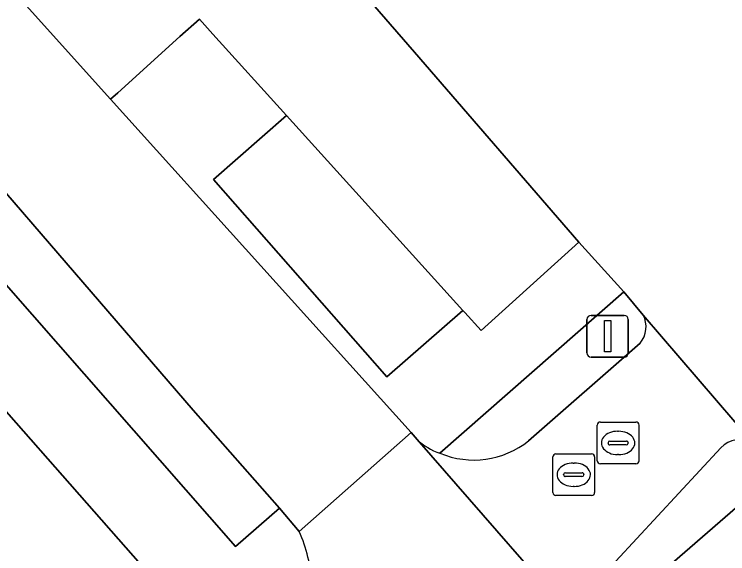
# Model space of a CAD drawing. Extents: x 155887 to 156869, y 383880 to 384678.
# Drawn here: x 156364.81 to 156381.91, y 384193.93 to 384206.87 of the extents above; entities that cross this region are included whole.
import ezdxf

# ---------------------------------------------------------------- set-up
doc = ezdxf.new("R2010")
doc.units = 0
for name, color, linetype in [('IMGEO_Berm_groen', 7, 'Continuous'), ('IMGEO_Fietspad_gesloten', 7, 'Continuous'), ('IMGEO_Fietspad_open', 7, 'Continuous'), ('IMGEO_Groenvoorziening', 7, 'Continuous'), ('IMGEO_Haag', 7, 'Continuous'), ('IMGEO_OVBaan_gesloten', 7, 'Continuous'), ('IMGEO_Rioolput', 7, 'Continuous'), ('IMGEO_Terreindeel_open', 7, 'Continuous'), ('IMGEO_Verkeerseiland_open', 7, 'Continuous'), ('IMGEO_Verkeersregelinstallatiepaal', 7, 'Continuous'), ('IMGEO_Voetpad_open', 7, 'Continuous')]:
    doc.layers.add(name, color=color, linetype=linetype)

msp = doc.modelspace()

# ---------------------------------------------------------------- linework, layer by layer
at = {"layer": 'IMGEO_Berm_groen'}
msp.add_lwpolyline([(156361.847, 384210.682), (156367.112, 384204.827), (156367.287, 384204.979), (156368.777, 384206.333), (156369.244, 384206.748), (156369.57, 384206.387), (156371.334, 384204.438), (156375.561, 384199.767), (156375.61, 384199.713), (156376.001, 384199.281), (156378.343, 384201.4), (156374.404, 384205.959), (156336.14, 384250)], dxfattribs=at)
at = {"layer": 'IMGEO_Fietspad_gesloten'}
for points in [[(156335.855, 384235.751), (156359.945, 384207.962), (156363.796, 384203.508), (156369.098, 384197.376), (156371.169, 384195.025), (156371.638, 384194.467), (156374.321, 384196.835), (156367.112, 384204.827), (156361.847, 384210.682), (156359.188, 384213.905), (156355.815, 384217.807), (156352.885, 384221.197), (156350.694, 384223.801), (156348.992, 384225.783), (156347.743, 384227.138), (156345.293, 384229.992), (156342.443, 384233.313), (156338.817, 384237.517), (156335.908, 384240.888), (156332.796, 384244.497), (156326.364, 384251.411), (156321.923, 384256.464), (156320.09, 384258.879), (156318.171, 384261.203)], [(156382.519, 384196.58), (156379.888, 384199.654)], [(156379.811, 384198.977), (156377.136, 384196.64)], [(156374.463, 384196.673), (156378.887, 384191.6), (156378.947, 384191.657)], [(156379.232, 384193.757), (156381.749, 384196.468)]]:
    msp.add_lwpolyline(points, dxfattribs=at)
for centre, radius, start, end in [((156379.324, 384199.375), 0.629, 320.7441, 26.2784), ((156375.422, 384197.651), 1.37, 225.5582, 252.5757), ((156375.827, 384198.263), 2.085, 246.9852, 308.882), ((156382.2, 384196.069), 0.603, 58.066, 138.4858)]:
    msp.add_arc(centre, radius, start, end, dxfattribs=at)
at = {"layer": 'IMGEO_Fietspad_open'}
for points in [[(156374.463, 384196.673), (156374.321, 384196.835), (156371.638, 384194.467)], [(156376.188, 384189.315), (156376.295, 384189.305), (156378.887, 384191.6), (156374.463, 384196.673)]]:
    msp.add_lwpolyline(points, dxfattribs=at)
msp.add_arc((156368.508, 384193.056), 3.433, 2.501, 24.2635, dxfattribs=at)
at = {"layer": 'IMGEO_Groenvoorziening'}
msp.add_lwpolyline([(156363.796, 384203.508), (156363.215, 384203.005), (156362.704, 384202.562), (156364.039, 384201.029), (156370.114, 384194.106), (156371.169, 384195.025), (156369.098, 384197.376)], close=True, dxfattribs=at)
msp.add_lwpolyline([(156362.607, 384186.101), (156369.178, 384192.157), (156361.631, 384200.724), (156331.521, 384174.522), (156327.46, 384171.061), (156327.723, 384168.516), (156319.647, 384161.786), (156318.439, 384163.205), (156315.287, 384160.478), (156316.645, 384158.911), (156327.376, 384146.523), (156331.408, 384150.854), (156337.184, 384157.409), (156341.904, 384162.995), (156347.557, 384170.029)], dxfattribs=at)
at = {"layer": 'IMGEO_Haag'}
msp.add_lwpolyline([(156371.169, 384195.025), (156369.098, 384197.376), (156363.796, 384203.508), (156363.215, 384203.005), (156362.704, 384202.562), (156364.039, 384201.029), (156370.114, 384194.106)], close=True, dxfattribs=at)
at = {"layer": 'IMGEO_OVBaan_gesloten'}
msp.add_lwpolyline([(156299.846, 384291.826), (156336.14, 384250), (156374.404, 384205.959), (156378.343, 384201.4), (156379.419, 384200.209), (156379.888, 384199.654), (156382.519, 384196.58), (156387.576, 384200.899), (156386.228, 384202.442), (156385.422, 384203.36), (156384.391, 384204.534), (156383.483, 384205.568), (156383.21, 384205.896), (156383.334, 384206.002), (156382.888, 384206.548), (156382.047, 384207.451), (156363.627, 384228.639), (156361.513, 384231.125), (156360.68, 384232.052), (156360.575, 384231.973), (156353.442, 384240.167), (156344.918, 384250), (156310.449, 384289.788)], dxfattribs=at)
at = {"layer": 'IMGEO_Rioolput'}
for p, q in [((156378.783, 384196.162), (156378.783, 384197.014)), ((156378.858, 384197.088), (156379.71, 384197.088)), ((156379.784, 384197.014), (156379.784, 384196.162)), ((156379.271, 384196.868), (156379.296, 384196.868)), ((156379.085, 384196.631), (156379.483, 384196.631)), ((156379.042, 384196.582), (156379.042, 384196.594)), ((156379.48, 384196.545), (156379.082, 384196.545)), ((156379.526, 384196.594), (156379.526, 384196.582)), ((156377.794, 384196.326), (156378.646, 384196.326)), ((156379.294, 384196.308), (156379.269, 384196.308)), ((156377.719, 384195.4), (156377.719, 384196.252)), ((156378.72, 384196.252), (156378.72, 384195.4)), ((156378.207, 384196.106), (156378.232, 384196.106)), ((156379.71, 384196.088), (156378.858, 384196.088)), ((156377.978, 384195.82), (156377.978, 384195.832)), ((156378.416, 384195.783), (156378.018, 384195.783)), ((156378.021, 384195.869), (156378.419, 384195.869)), ((156378.462, 384195.832), (156378.462, 384195.82)), ((156378.23, 384195.546), (156378.205, 384195.546)), ((156378.646, 384195.326), (156377.794, 384195.326))]:
    msp.add_line(p, q, dxfattribs=at)
for points in [[(156378.783, 384196.162), (156378.783, 384197.014)], [(156378.858, 384197.088), (156379.71, 384197.088)], [(156379.784, 384197.014), (156379.784, 384196.162)], [(156377.794, 384196.326), (156378.646, 384196.326)], [(156377.719, 384195.4), (156377.719, 384196.252)], [(156378.72, 384196.252), (156378.72, 384195.4)], [(156379.71, 384196.088), (156378.858, 384196.088)], [(156378.646, 384195.326), (156377.794, 384195.326)]]:
    msp.add_lwpolyline(points, dxfattribs=at)
for centre, radius, start, end in [((156378.86, 384197.012), 0.0765, 91.552, 178.448), ((156378.86, 384197.012), 0.0765, 91.552, 178.448), ((156379.708, 384197.012), 0.0765, 1.552, 88.448), ((156379.708, 384197.012), 0.0765, 1.552, 88.448), ((156379.082, 384196.591), 0.0403, 85.8775, 175.7526), ((156379.487, 384196.593), 0.0386, 1.7309, 96.639), ((156379.079, 384196.581), 0.0366, 178.938, 274.7102), ((156379.483, 384196.588), 0.043, 264.8664, 352.4533), ((156377.796, 384196.25), 0.0765, 91.552, 178.448), ((156377.796, 384196.25), 0.0765, 91.552, 178.448), ((156378.644, 384196.25), 0.0765, 1.552, 88.448), ((156378.644, 384196.25), 0.0765, 1.552, 88.448), ((156378.86, 384196.164), 0.0765, 181.552, 268.448), ((156378.86, 384196.164), 0.0765, 181.552, 268.448), ((156379.708, 384196.164), 0.0765, 271.552, 358.448), ((156379.708, 384196.164), 0.0765, 271.552, 358.448), ((156378.018, 384195.829), 0.0403, 85.8775, 175.7526), ((156378.015, 384195.819), 0.0366, 178.938, 274.7102), ((156378.419, 384195.826), 0.043, 264.8664, 352.4533), ((156378.423, 384195.831), 0.0386, 1.7309, 96.639), ((156377.796, 384195.402), 0.0765, 181.552, 268.448), ((156377.796, 384195.402), 0.0765, 181.552, 268.448), ((156378.644, 384195.402), 0.0765, 271.552, 358.448), ((156378.644, 384195.402), 0.0765, 271.552, 358.448)]:
    msp.add_arc(centre, radius, start, end, dxfattribs=at)
for centre, major_axis, ratio, start_param, end_param in [((156379.27, 384196.588), (-0.387, 0.002), 0.722429, 4.712389, 7.853982), ((156379.295, 384196.588), (-0.39, 0.002), 0.717154, 1.570796, 4.712389), ((156378.206, 384195.826), (-0.387, 0.002), 0.722429, 4.712389, 7.853982), ((156378.231, 384195.826), (-0.39, 0.002), 0.717154, 1.570796, 4.712389)]:
    msp.add_ellipse(centre, major_axis=major_axis, ratio=ratio, start_param=start_param, end_param=end_param, dxfattribs=at)
at = {"layer": 'IMGEO_Terreindeel_open'}
msp.add_lwpolyline([(156371.334, 384204.438), (156369.585, 384202.903), (156373.742, 384198.17), (156375.561, 384199.767)], close=True, dxfattribs=at)
at = {"layer": 'IMGEO_Verkeerseiland_open'}
for points in [[(156379.888, 384199.654), (156379.419, 384200.209), (156375.012, 384196.344)], [(156377.136, 384196.64), (156379.811, 384198.977)], [(156378.762, 384192.133), (156383.118, 384195.909), (156382.519, 384196.58)], [(156381.749, 384196.468), (156379.232, 384193.757)]]:
    msp.add_lwpolyline(points, dxfattribs=at)
for centre, radius, start, end in [((156379.324, 384199.375), 0.629, 320.7441, 26.2784), ((156375.827, 384198.263), 2.085, 246.9852, 308.882), ((156382.2, 384196.069), 0.603, 58.066, 138.4858)]:
    msp.add_arc(centre, radius, start, end, dxfattribs=at)
at = {"layer": 'IMGEO_Verkeersregelinstallatiepaal'}
for p, q in [((156378.537, 384198.745), (156378.537, 384199.545)), ((156378.537, 384199.545), (156378.537, 384198.745)), ((156378.637, 384199.645), (156379.427, 384199.645)), ((156379.427, 384199.645), (156378.637, 384199.645)), ((156379.527, 384199.545), (156379.527, 384198.745)), ((156379.527, 384198.745), (156379.527, 384199.545)), ((156379.427, 384198.645), (156378.637, 384198.645)), ((156378.637, 384198.645), (156379.427, 384198.645))]:
    msp.add_line(p, q, dxfattribs=at)
msp.add_lwpolyline([(156378.957, 384199.52), (156379.107, 384199.52), (156379.107, 384198.77), (156378.957, 384198.77), (156378.957, 384199.52)], dxfattribs=at)
for centre, start, end in [((156378.637, 384199.545), 90, 180), ((156378.637, 384199.545), 90, 180), ((156379.427, 384199.545), 0, 90), ((156379.427, 384199.545), 360, 90), ((156378.637, 384198.745), 180, 270), ((156378.637, 384198.745), 180, 270), ((156379.427, 384198.745), 270, 0), ((156379.427, 384198.745), 270, 0)]:
    msp.add_arc(centre, 0.1, start, end, dxfattribs=at)
at = {"layer": 'IMGEO_Voetpad_open'}
for points in [[(156371.638, 384194.467), (156371.169, 384195.025), (156370.114, 384194.106), (156364.039, 384201.029), (156362.704, 384202.562), (156358.843, 384206.998), (156333.453, 384236.224), (156330.765, 384239.365), (156321.523, 384250), (156295.435, 384280.018)], [(156318.88, 384250), (156326.424, 384241.306), (156329.317, 384237.972), (156331.622, 384235.315), (156331.928, 384234.965), (156334.947, 384231.513), (156335.922, 384230.405), (156336.978, 384229.208), (156339.942, 384225.767), (156341.856, 384223.579), (156343.716, 384221.453), (156346.679, 384218.03), (156350.442, 384213.689), (156353.425, 384210.269), (156355.343, 384208.07), (156357.194, 384205.948), (156360.141, 384202.492), (156361.225, 384201.247), (156361.631, 384200.724), (156369.178, 384192.157), (156369.476, 384191.797), (156370.363, 384190.785), (156371.486, 384191.839)], [(156371.334, 384204.438), (156369.57, 384206.387), (156369.244, 384206.748), (156368.777, 384206.333), (156367.287, 384204.979), (156367.112, 384204.827), (156374.321, 384196.835), (156374.463, 384196.673)], [(156375.012, 384196.344), (156379.419, 384200.209), (156378.343, 384201.4), (156376.001, 384199.281), (156375.61, 384199.713), (156375.561, 384199.767), (156373.742, 384198.17), (156369.585, 384202.903), (156371.334, 384204.438)], [(156383.97, 384194.921), (156383.118, 384195.909), (156378.762, 384192.133)]]:
    msp.add_lwpolyline(points, dxfattribs=at)
for centre, radius, start, end in [((156375.422, 384197.651), 1.37, 225.5582, 252.5757), ((156368.508, 384193.056), 3.433, 2.501, 24.2635)]:
    msp.add_arc(centre, radius, start, end, dxfattribs=at)

doc.saveas('drawing.dxf')
